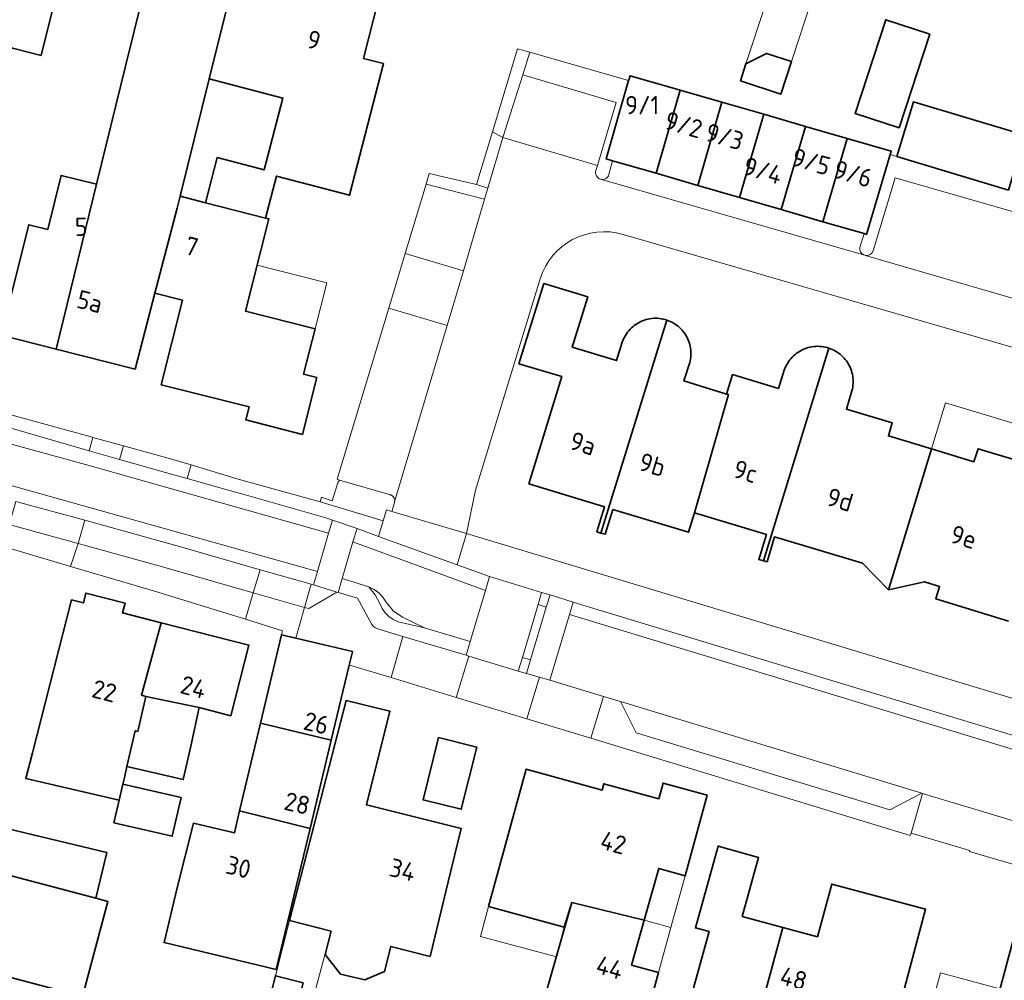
# Model space of a CAD drawing. Header units: metres. Extents: x 149984 to 156489, y 469398 to 478068.
# Tile 758 of 854: x 154388 to 154461, y 473515 to 473585. Entities that reach past the tile are written whole.
import ezdxf
from ezdxf.enums import TextEntityAlignment as Align

# ---------------------------------------------------------------- set-up
doc = ezdxf.new("R2010")
doc.units = ezdxf.units.M
doc.header["$LTSCALE"] = 0.75
for name, color, linetype, lineweight in [('B-WE-OG-BEBOUWING-GV', 6, 'Continuous', 35), ('B-WE-OG-BEBOUWING-T18', 1, 'Continuous', 18), ('B-WE-OG-BEBOUWING_LUIFEL-GV', 6, 'Continuous', 18), ('B-WE-OG-TERREIN_ERF-GV', 252, 'Continuous', 18), ('B-WE-VH-OPENVERHARDING_BETONSTRAATSTEEN-GV', 252, 'Continuous', 18), ('B-WE-VH-OPENVERHARDING_STRAATBAKSTEEN-GV', 252, 'Continuous', 18), ('B-WE-VH-OPENVERHARDING_TEGEL-GV', 252, 'Continuous', 18)]:
    doc.layers.add(name, color=color, linetype=linetype, lineweight=lineweight)
doc.styles.add('NLCS-ISO-M750-T18', font='NLCS-ISO.ttf', dxfattribs={"height": 1.35})

msp = doc.modelspace()

# ---------------------------------------------------------------- linework, layer by layer
at = {"layer": 'B-WE-OG-BEBOUWING-GV', "flags": 128}
for points in [[(154389.055, 473587.164), (154386.146, 473587.914), (154387.666, 473593.866), (154387.976, 473593.787), (154388.055, 473594.097), (154379.682, 473596.235), (154379.624, 473595.956), (154379.934, 473595.877), (154378.333, 473589.636), (154378.023, 473589.715), (154377.944, 473589.405), (154381.882, 473588.395), (154380.996, 473584.939), (154388.035, 473583.134), (154390.05, 473582.617), (154391.069, 473586.645)], [(154398.431, 473565.108), (154400.066, 473571.368), (154400.282, 473572.241), (154402.423, 473580.88), (154404.8, 473590.47), (154398.763, 473591.966), (154396.252, 473581.834), (154394.123, 473573.122), (154391.158, 473560.992), (154396.971, 473559.516)], [(154402.161, 473571.763), (154406.565, 473570.642), (154407.367, 473573.725), (154412.754, 473572.324), (154415.247, 473582.018), (154413.775, 473582.397), (154414.864, 473586.629), (154409.986, 473587.922), (154410.394, 473589.464), (154404.918, 473590.915), (154404.8, 473590.47), (154402.423, 473580.88), (154407.845, 473579.47), (154406.474, 473574.199), (154403.01, 473575.1)], [(154453.207, 473577.279), (154455.468, 473584.176), (154452.229, 473585.238), (154449.968, 473578.341)], [(154441.527, 473580.742), (154444.504, 473579.766), (154445.29, 473582.161), (154443.452, 473582.763), (154441.938, 473581.997)], [(154432.108, 473574.864), (154435.323, 473573.932), (154437.097, 473580.053), (154433.4, 473581.12), (154433.33, 473580.877), (154433.295, 473580.756), (154431.64, 473575)], [(154440.168, 473579.166), (154437.097, 473580.053), (154435.323, 473573.932), (154438.393, 473573.042)], [(154441.464, 473572.152), (154443.24, 473578.279), (154440.168, 473579.166), (154438.393, 473573.042)], [(154454.267, 473579.203), (154453.052, 473575.172), (154461.252, 473572.701), (154462.466, 473576.732)], [(154443.24, 473578.279), (154441.464, 473572.152), (154444.535, 473571.262), (154446.311, 473577.392)], [(154444.535, 473571.262), (154447.605, 473570.372), (154449.383, 473576.505), (154446.311, 473577.392)], [(154447.605, 473570.372), (154450.649, 473569.49), (154450.82, 473569.44), (154452.548, 473575.324), (154452.62, 473575.57), (154449.383, 473576.505)], [(154387.122, 473562.017), (154391.158, 473560.992), (154394.123, 473573.122), (154391.516, 473573.774), (154390.533, 473569.805), (154389.136, 473570.151)], [(154400.282, 473572.241), (154400.066, 473571.368), (154398.431, 473565.108), (154400.456, 473564.597), (154398.876, 473558.37), (154405.363, 473556.741), (154405.123, 473555.773), (154409.291, 473554.708), (154410.339, 473558.898), (154409.375, 473559.14), (154410.224, 473562.477), (154405.088, 473563.784), (154406.817, 473570.578), (154406.565, 473570.642), (154402.161, 473571.763)], [(154436.112, 473563.129), (154435.978, 473563.17), (154435.841, 473563.203), (154435.703, 473563.229), (154435.564, 473563.248), (154435.424, 473563.259), (154435.283, 473563.262), (154435.143, 473563.258), (154435.003, 473563.246), (154434.864, 473563.227), (154434.726, 473563.2), (154434.59, 473563.166), (154434.456, 473563.124), (154434.324, 473563.075), (154434.195, 473563.019), (154434.069, 473562.957), (154433.947, 473562.887), (154433.829, 473562.811), (154433.715, 473562.729), (154433.606, 473562.641), (154433.502, 473562.547), (154433.403, 473562.447), (154433.309, 473562.342), (154433.221, 473562.232), (154433.14, 473562.118), (154433.064, 473562), (154432.995, 473561.877), (154432.933, 473561.751), (154432.878, 473561.622), (154432.83, 473561.49), (154432.41, 473560.14), (154429.15, 473561.14), (154430.29, 473564.85), (154427.06, 473565.81), (154425.22, 473559.91), (154428.38, 473558.97), (154425.96, 473551.08), (154431.52, 473549.37), (154430.97, 473547.53), (154431.254, 473547.449)], [(154431.254, 473547.449), (154431.57, 473547.36), (154432.14, 473549.18), (154437.71, 473547.51), (154438.15, 473548.94), (154440.653, 473557.636), (154440.51, 473557.68), (154437.37, 473558.65), (154437.8, 473560), (154437.831, 473560.131), (154437.856, 473560.264), (154437.873, 473560.398), (154437.884, 473560.533), (154437.887, 473560.668), (154437.884, 473560.803), (154437.873, 473560.937), (154437.855, 473561.071), (154437.831, 473561.204), (154437.8, 473561.335), (154437.761, 473561.465), (154437.717, 473561.592), (154437.665, 473561.717), (154437.607, 473561.839), (154437.543, 473561.958), (154437.473, 473562.073), (154437.397, 473562.185), (154437.315, 473562.292), (154437.228, 473562.395), (154437.135, 473562.494), (154437.038, 473562.587), (154436.935, 473562.675), (154436.829, 473562.758), (154436.718, 473562.835), (154436.603, 473562.906), (154436.485, 473562.972), (154436.363, 473563.03), (154436.239, 473563.083), (154436.112, 473563.129)], [(154438.15, 473548.94), (154443.44, 473547.34), (154442.88, 473545.51), (154443.23, 473545.407), (154448.038, 473561.065), (154447.903, 473561.106), (154447.767, 473561.139), (154447.629, 473561.165), (154447.489, 473561.183), (154447.349, 473561.194), (154447.209, 473561.197), (154447.069, 473561.193), (154446.929, 473561.181), (154446.789, 473561.162), (154446.652, 473561.135), (154446.515, 473561.101), (154446.381, 473561.059), (154446.249, 473561.011), (154446.12, 473560.955), (154445.995, 473560.893), (154445.872, 473560.823), (154445.754, 473560.748), (154445.64, 473560.666), (154445.531, 473560.578), (154445.426, 473560.484), (154445.327, 473560.385), (154445.233, 473560.28), (154445.145, 473560.171), (154445.063, 473560.057), (154444.987, 473559.938), (154444.917, 473559.816), (154444.855, 473559.691), (154444.799, 473559.562), (154444.75, 473559.43), (154444.34, 473558.09), (154440.95, 473559.11), (154440.51, 473557.68), (154440.653, 473557.636)], [(154443.23, 473545.407), (154443.49, 473545.33), (154444.03, 473547.16), (154450.51, 473545.24), (154452.42, 473543.27), (154455.593, 473553.643), (154452.42, 473554.6), (154452.71, 473555.55), (154449.33, 473556.57), (154449.74, 473557.93), (154449.771, 473558.062), (154449.795, 473558.195), (154449.812, 473558.33), (154449.822, 473558.465), (154449.825, 473558.6), (154449.821, 473558.736), (154449.81, 473558.871), (154449.792, 473559.005), (154449.767, 473559.138), (154449.735, 473559.27), (154449.696, 473559.399), (154449.651, 473559.527), (154449.599, 473559.652), (154449.54, 473559.774), (154449.476, 473559.893), (154449.405, 473560.009), (154449.328, 473560.121), (154449.246, 473560.228), (154449.158, 473560.331), (154449.065, 473560.43), (154448.967, 473560.523), (154448.864, 473560.611), (154448.757, 473560.694), (154448.646, 473560.771), (154448.531, 473560.843), (154448.412, 473560.908), (154448.29, 473560.967), (154448.165, 473561.019), (154448.038, 473561.065)], [(154396.372, 473530.26), (154396.985, 473532.885), (154397.161, 473532.837), (154397.769, 473535.417), (154397.439, 473535.518), (154398.887, 473540.844), (154396.041, 473541.57), (154396.226, 473542.296), (154393.349, 473543.03), (154393.164, 473542.304), (154392.292, 473542.527), (154389.41, 473531.27), (154388.924, 473529.374), (154395.792, 473527.771), (154396.071, 473528.969), (154396.203, 473529.536)], [(154401.692, 473534.595), (154404.028, 473534), (154405.353, 473539.193), (154398.887, 473540.844), (154397.439, 473535.518), (154397.769, 473535.417)], [(154412.738, 473537.726), (154412.97, 473538.691), (154412.976, 473538.717), (154408.795, 473539.713), (154407.743, 473539.964), (154406.195, 473533.452), (154411.411, 473532.202)], [(154397.769, 473535.417), (154397.161, 473532.837), (154396.985, 473532.885), (154396.372, 473530.26), (154400.517, 473529.292), (154401.065, 473531.766), (154401.692, 473534.595)], [(154418.689, 473516.268), (154420.024, 473521.769), (154420.977, 473525.695), (154414, 473527.433), (154415.709, 473534.324), (154412.496, 473535.118), (154408.338, 473518.914), (154411.392, 473518.133), (154410.952, 473516.41), (154412.089, 473514.971), (154413.873, 473514.558), (154415.32, 473515.157), (154415.793, 473517.008)], [(154404.659, 473526.991), (154409.846, 473525.686), (154411.411, 473532.202), (154406.195, 473533.452)], [(154419.306, 473532.386), (154418.173, 473527.803), (154420.98, 473527.108), (154422.114, 473531.691)], [(154380.48, 473524.133), (154384.957, 473522.964), (154394.086, 473520.553), (154394.895, 473523.918), (154385.748, 473526.119), (154386.745, 473530.095), (154382.535, 473531.151), (154382.089, 473531.263), (154380.982, 473526.849), (154381.176, 473526.798), (154380.483, 473524.146)], [(154422.99, 473519.958), (154428.563, 473518.425), (154429.106, 473520.248), (154434.444, 473518.938), (154435.515, 473522.75), (154437.453, 473522.219), (154439.077, 473528.151), (154435.835, 473529.032), (154435.523, 473527.883), (154431.467, 473528.983), (154431.344, 473528.519), (154425.767, 473530.053)], [(154395.408, 473526.12), (154399.703, 473525.12), (154400.366, 473527.966), (154396.071, 473528.969), (154395.792, 473527.771)], [(154409.846, 473525.686), (154404.659, 473526.991), (154404.274, 473525.371), (154401.266, 473526.08), (154400.075, 473521.317), (154399.105, 473517.291), (154407.349, 473515.304)], [(154384.957, 473522.964), (154380.48, 473524.133), (154378.656, 473517.151), (154393.105, 473513.314), (154394.966, 473520.321), (154394.086, 473520.553)], [(154444.638, 473518.416), (154441.665, 473519.218), (154442.857, 473523.567), (154439.881, 473524.397), (154438.214, 473518.377), (154439.219, 473518.104), (154437.694, 473512.601), (154442.711, 473511.251)], [(154454.092, 473515.772), (154455.156, 473519.763), (154448.248, 473521.605), (154447.197, 473517.725), (154444.638, 473518.416), (154442.711, 473511.251), (154447.729, 473509.901), (154452.206, 473508.697)], [(154429.106, 473520.248), (154427.356, 473514.052), (154427.087, 473513.058), (154430.855, 473512.053), (154430.378, 473510.307), (154435.688, 473508.955), (154436.455, 473511.752), (154434.719, 473512.227), (154435.5, 473515.081), (154433.513, 473515.625), (154434.444, 473518.938)], [(154467.928, 473511.991), (154463.749, 473513.119), (154465.02, 473517.831), (154461.9, 473518.582), (154459.364, 473509.189), (154454.981, 473510.373), (154452.838, 473502.437), (154456.748, 473501.38), (154458.151, 473506.564), (154465.857, 473504.548)], [(154409.345, 473514.324), (154407.298, 473514.847), (154406.115, 473510.215), (154409.112, 473509.449), (154409.688, 473511.704), (154408.738, 473511.947)]]:
    msp.add_lwpolyline(points, close=True, dxfattribs=at)
msp.add_lwpolyline([(154462.4, 473552.63), (154459.02, 473553.65), (154458.72, 473552.7), (154455.593, 473553.643), (154452.42, 473543.27), (154455.09, 473543.85), (154456.194, 473543.513), (154455.913, 473542.592), (154461.255, 473540.96)], dxfattribs=at)
at = {"layer": 'B-WE-OG-BEBOUWING_LUIFEL-GV', "flags": 128}
for points in [[(154441.938, 473581.997), (154443.452, 473582.763), (154445.29, 473582.161), (154446.344, 473585.378), (154447.264, 473588.186), (154447.133, 473588.229), (154444.286, 473589.162), (154443.366, 473586.354)], [(154410.224, 473562.477), (154411.088, 473565.874), (154405.953, 473567.181), (154405.088, 473563.784)], [(154455.593, 473553.643), (154458.72, 473552.7), (154459.02, 473553.65), (154462.4, 473552.63), (154462.82, 473553.98), (154462.869, 473554.112), (154462.924, 473554.241), (154462.956, 473554.305), (154462.987, 473554.368), (154463.056, 473554.49), (154463.223, 473555.044), (154456.616, 473557.036)], [(154434.444, 473518.938), (154436.408, 473518.4), (154437.453, 473522.219), (154435.515, 473522.75)], [(154422.99, 473519.958), (154422.395, 473517.75), (154427.977, 473516.247), (154428.563, 473518.425)], [(154408.338, 473518.914), (154407.298, 473514.847), (154409.345, 473514.324), (154408.738, 473511.947), (154409.688, 473511.704), (154411.392, 473518.133)], [(154435.5, 473515.081), (154436.408, 473518.4), (154434.444, 473518.938), (154433.513, 473515.625)], [(154454.981, 473510.373), (154459.364, 473509.189), (154460.635, 473513.895), (154456.251, 473515.079)]]:
    msp.add_lwpolyline(points, close=True, dxfattribs=at)
at = {"layer": 'B-WE-OG-TERREIN_ERF-GV', "flags": 128}
for points in [[(154389.055, 473587.164), (154391.069, 473586.645), (154390.05, 473582.617), (154388.035, 473583.134), (154380.996, 473584.939), (154381.882, 473588.395), (154377.944, 473589.405), (154378.023, 473589.715), (154378.333, 473589.636), (154379.934, 473595.877), (154379.624, 473595.956), (154379.682, 473596.235), (154388.055, 473594.097), (154387.976, 473593.787), (154387.666, 473593.866), (154386.146, 473587.914)], [(154453.207, 473577.279), (154449.968, 473578.341), (154452.229, 473585.238), (154455.468, 473584.176)], [(154441.527, 473580.742), (154441.938, 473581.997), (154443.452, 473582.763), (154445.29, 473582.161), (154444.504, 473579.766)], [(154400.282, 473572.241), (154402.161, 473571.763), (154403.01, 473575.1), (154406.474, 473574.199), (154407.845, 473579.47), (154402.423, 473580.88)], [(154401.692, 473534.595), (154401.065, 473531.766), (154400.517, 473529.292), (154396.372, 473530.26), (154396.203, 473529.536), (154396.071, 473528.969), (154400.366, 473527.966), (154399.703, 473525.12), (154395.408, 473526.12), (154395.792, 473527.771), (154388.924, 473529.374), (154389.41, 473531.27), (154392.292, 473542.527), (154393.164, 473542.304), (154393.349, 473543.03), (154396.226, 473542.296), (154396.041, 473541.57), (154398.887, 473540.844), (154405.353, 473539.193), (154404.028, 473534)], [(154418.689, 473516.268), (154415.793, 473517.008), (154415.32, 473515.157), (154413.873, 473514.558), (154412.089, 473514.971), (154410.952, 473516.41), (154411.392, 473518.133), (154408.338, 473518.914), (154412.496, 473535.118), (154415.709, 473534.324), (154414, 473527.433), (154420.977, 473525.695), (154420.024, 473521.769)], [(154419.306, 473532.386), (154422.114, 473531.691), (154420.98, 473527.108), (154418.173, 473527.803)], [(154422.99, 473519.958), (154425.767, 473530.053), (154431.344, 473528.519), (154431.467, 473528.983), (154435.523, 473527.883), (154435.835, 473529.032), (154439.077, 473528.151), (154437.453, 473522.219), (154435.515, 473522.75), (154434.444, 473518.938), (154433.513, 473515.625), (154435.5, 473515.081), (154434.719, 473512.227), (154436.455, 473511.752), (154435.688, 473508.955), (154430.378, 473510.307), (154430.855, 473512.053), (154427.087, 473513.058), (154427.356, 473514.052), (154429.106, 473520.248), (154428.563, 473518.425)], [(154442.711, 473511.251), (154437.694, 473512.601), (154439.219, 473518.104), (154438.214, 473518.377), (154439.881, 473524.397), (154442.857, 473523.567), (154441.665, 473519.218), (154444.638, 473518.416), (154447.197, 473517.725), (154448.248, 473521.605), (154455.156, 473519.763), (154454.092, 473515.772), (154452.206, 473508.697), (154447.729, 473509.901)], [(154465.857, 473504.548), (154458.151, 473506.564), (154456.748, 473501.38), (154452.838, 473502.437), (154454.981, 473510.373), (154459.364, 473509.189), (154461.9, 473518.582), (154465.02, 473517.831), (154463.749, 473513.119), (154467.928, 473511.991), (154470.611, 473511.267), (154471.665, 473515.178), (154474.946, 473514.363), (154474.172, 473511.465), (154473.37, 473511.677), (154473.093, 473510.633), (154473.238, 473510.596), (154471.26, 473503.134)], [(154407.298, 473514.847), (154409.345, 473514.324), (154408.738, 473511.947), (154409.688, 473511.704), (154409.112, 473509.449), (154406.115, 473510.215)]]:
    msp.add_lwpolyline(points, close=True, dxfattribs=at)
for points in [[(154414.864, 473586.629), (154413.775, 473582.397), (154415.247, 473582.018), (154412.754, 473572.324), (154407.367, 473573.725), (154406.565, 473570.642), (154406.817, 473570.578), (154405.088, 473563.784), (154410.224, 473562.477), (154409.375, 473559.14), (154410.339, 473558.898), (154409.291, 473554.708), (154405.123, 473555.773), (154405.363, 473556.741), (154398.876, 473558.37), (154400.456, 473564.597), (154398.431, 473565.108), (154396.971, 473559.516), (154391.158, 473560.992), (154387.122, 473562.017), (154389.136, 473570.151), (154390.533, 473569.805), (154391.516, 473573.774), (154394.123, 473573.122), (154396.252, 473581.834), (154398.763, 473591.966)], [(154384.766, 473556.992), (154393.727, 473554.526), (154393.868, 473554.487), (154396.111, 473553.87), (154399.566, 473552.919), (154401.094, 473552.459), (154404.378, 473551.469), (154410.6, 473549.733), (154410.681, 473550.078), (154411.466, 473549.819), (154411.894, 473551.133), (154412.011, 473551.342), (154411.849, 473551.412), (154415.637, 473564.009), (154416.848, 473568.036), (154418.384, 473573.144), (154418.62, 473573.928), (154422.092, 473573.098), (154423.271, 473576.993), (154425.121, 473583.106), (154426.02, 473582.848), (154433.295, 473580.756), (154433.33, 473580.877), (154433.4, 473581.12), (154437.097, 473580.053), (154440.168, 473579.166), (154443.24, 473578.279), (154446.311, 473577.392), (154449.383, 473576.505), (154452.62, 473575.57), (154452.548, 473575.324), (154453.052, 473575.172), (154454.267, 473579.203), (154462.466, 473576.732)], [(154492.13, 473526.015), (154496.894, 473542.069), (154491.04, 473553.04), (154489.96, 473553), (154488.96, 473553.18), (154432.9, 473569.43)], [(154426.79, 473566.17), (154422.037, 473550.613), (154421.365, 473547.402), (154461.497, 473535.294), (154492.13, 473526.015)], [(154461.255, 473540.96), (154455.913, 473542.592), (154456.194, 473543.513), (154455.09, 473543.85), (154452.42, 473543.27), (154450.51, 473545.24), (154444.03, 473547.16), (154443.49, 473545.33), (154443.23, 473545.407), (154442.88, 473545.51), (154443.44, 473547.34), (154438.15, 473548.94), (154437.71, 473547.51), (154432.14, 473549.18), (154431.57, 473547.36), (154431.254, 473547.449), (154430.97, 473547.53), (154431.52, 473549.37), (154425.96, 473551.08), (154428.38, 473558.97), (154425.22, 473559.91), (154427.06, 473565.81), (154430.29, 473564.85), (154429.15, 473561.14), (154432.41, 473560.14), (154432.83, 473561.49), (154432.878, 473561.622), (154432.933, 473561.751), (154432.995, 473561.877), (154433.064, 473562), (154433.14, 473562.118), (154433.221, 473562.232), (154433.309, 473562.342), (154433.403, 473562.447), (154433.502, 473562.547), (154433.606, 473562.641), (154433.715, 473562.729), (154433.829, 473562.811), (154433.947, 473562.887), (154434.069, 473562.957), (154434.195, 473563.019), (154434.324, 473563.075), (154434.456, 473563.124), (154434.59, 473563.166), (154434.726, 473563.2), (154434.864, 473563.227), (154435.003, 473563.246), (154435.143, 473563.258), (154435.283, 473563.262), (154435.424, 473563.259), (154435.564, 473563.248), (154435.703, 473563.229), (154435.841, 473563.203), (154435.978, 473563.17), (154436.112, 473563.129), (154436.239, 473563.083), (154436.363, 473563.03), (154436.485, 473562.972), (154436.603, 473562.906), (154436.718, 473562.835), (154436.829, 473562.758), (154436.935, 473562.675), (154437.038, 473562.587), (154437.135, 473562.494), (154437.228, 473562.395), (154437.315, 473562.292), (154437.397, 473562.185), (154437.473, 473562.073), (154437.543, 473561.958), (154437.607, 473561.839), (154437.665, 473561.717), (154437.717, 473561.592), (154437.761, 473561.465), (154437.8, 473561.335), (154437.831, 473561.204), (154437.855, 473561.071), (154437.873, 473560.937), (154437.884, 473560.803), (154437.887, 473560.668), (154437.884, 473560.533), (154437.873, 473560.398), (154437.856, 473560.264), (154437.831, 473560.131), (154437.8, 473560), (154437.37, 473558.65), (154440.51, 473557.68), (154440.95, 473559.11), (154444.34, 473558.09), (154444.75, 473559.43), (154444.799, 473559.562), (154444.855, 473559.691), (154444.917, 473559.816), (154444.987, 473559.938), (154445.063, 473560.057), (154445.145, 473560.171), (154445.233, 473560.28), (154445.327, 473560.385), (154445.426, 473560.484), (154445.531, 473560.578), (154445.64, 473560.666), (154445.754, 473560.748), (154445.872, 473560.823), (154445.995, 473560.893), (154446.12, 473560.955), (154446.249, 473561.011), (154446.381, 473561.059), (154446.515, 473561.101), (154446.652, 473561.135), (154446.789, 473561.162), (154446.929, 473561.181), (154447.069, 473561.193), (154447.209, 473561.197), (154447.349, 473561.194), (154447.489, 473561.183), (154447.629, 473561.165), (154447.767, 473561.139), (154447.903, 473561.106), (154448.038, 473561.065), (154448.165, 473561.019), (154448.29, 473560.967), (154448.412, 473560.908), (154448.531, 473560.843), (154448.646, 473560.771), (154448.757, 473560.694), (154448.864, 473560.611), (154448.967, 473560.523), (154449.065, 473560.43), (154449.158, 473560.331), (154449.246, 473560.228), (154449.328, 473560.121), (154449.405, 473560.009), (154449.476, 473559.893), (154449.54, 473559.774), (154449.599, 473559.652), (154449.651, 473559.527), (154449.696, 473559.399), (154449.735, 473559.27), (154449.767, 473559.138), (154449.792, 473559.005), (154449.81, 473558.871), (154449.821, 473558.736), (154449.825, 473558.6), (154449.822, 473558.465), (154449.812, 473558.33), (154449.795, 473558.195), (154449.771, 473558.062), (154449.74, 473557.93), (154449.33, 473556.57), (154452.71, 473555.55), (154452.42, 473554.6), (154455.593, 473553.643), (154458.72, 473552.7), (154459.02, 473553.65), (154462.4, 473552.63)], [(154463.824, 473522.399), (154458.402, 473524.011), (154458.423, 473524.081), (154454.086, 473525.358), (154454.03, 473525.172), (154441.15, 473529.103), (154430.528, 473532.348), (154425.805, 473533.778), (154423.202, 473534.557), (154420.596, 473535.336), (154415.817, 473536.804), (154412.747, 473537.723), (154412.738, 473537.726), (154411.411, 473532.202), (154409.846, 473525.686), (154407.349, 473515.304), (154399.105, 473517.291), (154400.075, 473521.317), (154401.266, 473526.08), (154404.274, 473525.371), (154404.659, 473526.991), (154406.195, 473533.452), (154407.743, 473539.964), (154407.816, 473540.251), (154405.085, 473541.109), (154398.33, 473543.194), (154392.223, 473544.972), (154391.885, 473545.07), (154387.777, 473546.308)], [(154385.748, 473526.119), (154394.895, 473523.918), (154394.086, 473520.553), (154394.966, 473520.321), (154393.105, 473513.314), (154378.656, 473517.151)]]:
    msp.add_lwpolyline(points, dxfattribs=at)
at = {"layer": 'B-WE-OG-TERREIN_ERF-GV'}
msp.add_lwpolyline([(154432.9, 473569.43, 0.409819), (154426.79, 473566.17)], format="xyb", dxfattribs=at)
at = {"layer": 'B-WE-VH-OPENVERHARDING_BETONSTRAATSTEEN-GV', "flags": 128}
for points in [[(154431.85, 473573.84), (154432.108, 473574.864), (154431.64, 473575), (154433.295, 473580.756), (154426.02, 473582.848), (154425.5, 473581.19), (154432.37, 473579.14), (154431, 473574.513), (154430.89, 473574.14)], [(154430.89, 473574.14), (154431, 473574.513), (154424.05, 473576.57), (154422.943, 473572.845), (154422.699, 473572.026), (154421.134, 473566.762), (154419.936, 473562.731), (154416.076, 473549.749)], [(154461.252, 473572.701), (154453.052, 473575.172), (154452.548, 473575.324), (154450.82, 473569.44), (154450.649, 473569.49), (154450.32, 473568.48)], [(154447.605, 473570.372), (154444.535, 473571.262), (154441.464, 473572.152), (154438.393, 473573.042), (154435.323, 473573.932), (154432.108, 473574.864), (154431.85, 473573.84)], [(154466.274, 473563.374), (154450.734, 473567.88), (154450.678, 473567.896), (154450.597, 473567.919), (154431.232, 473573.497), (154431.23, 473573.498), (154431.228, 473573.498)], [(154431.228, 473573.498), (154431.23, 473573.498), (154431.232, 473573.497)], [(154431.232, 473573.497), (154450.597, 473567.919)], [(154450.734, 473567.88), (154466.274, 473563.374), (154466.185, 473563.428), (154466.124, 473563.474), (154466.072, 473563.524), (154466.016, 473563.605), (154465.984, 473563.681), (154465.967, 473563.762), (154465.964, 473563.829), (154465.964, 473563.902), (154465.98, 473563.98), (154467.629, 473569.383), (154452.913, 473573.595), (154451.3, 473568.22)], [(154451.3, 473568.22), (154452.913, 473573.595), (154467.629, 473569.383)], [(154450.32, 473568.48), (154450.649, 473569.49), (154447.605, 473570.372)], [(154432.9, 473569.43), (154488.96, 473553.18)], [(154450.597, 473567.919), (154450.678, 473567.896), (154450.734, 473567.88)], [(154416.076, 473549.749), (154416.054, 473549.675), (154415.865, 473549.045), (154421.365, 473547.402), (154422.037, 473550.613), (154426.79, 473566.17)], [(154416.076, 473549.749), (154419.936, 473562.731), (154415.637, 473564.009), (154411.849, 473551.412), (154412.011, 473551.342)], [(154371.655, 473558.441), (154393.315, 473552.483), (154411.208, 473547.437), (154411.494, 473548.404), (154411.001, 473548.577), (154405.007, 473550.29), (154404.101, 473550.529), (154400.811, 473551.463), (154399.216, 473551.916), (154395.829, 473552.867), (154393.582, 473553.498), (154384.255, 473556.194)], [(154388.198, 473549.777), (154393.279, 473548.392), (154400.399, 473546.397), (154406.171, 473544.748), (154409.935, 473543.676), (154410.107, 473543.632), (154410.395, 473544.619), (154382.564, 473552.418)], [(154412.011, 473551.342), (154415.759, 473550.254)], [(154416.667, 473539.836), (154421.33, 473538.444), (154421.635, 473539.463), (154418.274, 473540.463), (154416.333, 473540.922), (154415.973, 473541.075), (154415.648, 473541.294), (154415.371, 473541.571), (154415.151, 473541.894), (154414.996, 473542.254), (154414.644, 473542.906), (154414.174, 473543.479), (154412.22, 473544.092), (154411.913, 473543.07), (154413.341, 473542.663), (154414.389, 473540.703)], [(154414.907, 473540.37), (154416.667, 473539.836)]]:
    msp.add_lwpolyline(points, dxfattribs=at)
for points in [[(154431, 473574.513), (154432.37, 473579.14), (154425.5, 473581.19), (154424.05, 473576.57)], [(154422.092, 473573.098), (154422.943, 473572.845), (154424.05, 473576.57), (154423.271, 473576.993)], [(154422.699, 473572.026), (154418.384, 473573.144), (154416.848, 473568.036), (154421.134, 473566.762)], [(154416.848, 473568.036), (154415.637, 473564.009), (154419.936, 473562.731), (154421.134, 473566.762)], [(154384.495, 473557.066), (154384.255, 473556.194), (154393.582, 473553.498), (154393.868, 473554.487), (154393.727, 473554.526), (154384.766, 473556.992)], [(154399.566, 473552.919), (154396.111, 473553.87), (154395.829, 473552.867), (154399.216, 473551.916), (154400.811, 473551.463), (154401.094, 473552.459)], [(154392.769, 473546.673), (154393.279, 473548.392), (154388.198, 473549.777), (154387.707, 473548.055), (154387.865, 473548.028)], [(154414.898, 473547.203), (154420.676, 473545.118), (154421.365, 473547.402), (154415.865, 473549.045), (154415.482, 473549.159), (154415.24, 473548.348)], [(154392.223, 473544.972), (154392.769, 473546.673), (154387.865, 473548.028), (154387.411, 473546.417), (154387.777, 473546.308), (154391.885, 473545.07)], [(154393.279, 473548.392), (154392.769, 473546.673), (154398.978, 473544.954), (154405.656, 473543.047), (154406.171, 473544.748), (154400.399, 473546.397)], [(154410.107, 473543.632), (154411.808, 473543.099), (154411.913, 473543.07), (154412.22, 473544.092), (154413.004, 473546.81), (154413.321, 473547.772), (154411.494, 473548.404), (154411.208, 473547.437), (154410.395, 473544.619)], [(154423.057, 473544.259), (154420.676, 473545.118), (154414.898, 473547.203), (154413.321, 473547.772), (154413.004, 473546.81), (154422.762, 473543.221)], [(154414.174, 473543.479), (154414.568, 473543.298), (154414.92, 473543.045), (154415.216, 473542.729), (154415.446, 473542.361), (154415.956, 473541.708), (154416.645, 473541.246), (154418.274, 473540.463), (154421.635, 473539.463), (154422.762, 473543.221), (154413.004, 473546.81), (154412.22, 473544.092)], [(154409.44, 473541.972), (154409.935, 473543.676), (154406.171, 473544.748), (154405.656, 473543.047)], [(154426.63, 473542.176), (154426.897, 473543.082), (154423.057, 473544.259), (154422.762, 473543.221), (154421.635, 473539.463), (154421.33, 473538.444), (154421.53, 473538.384), (154425.179, 473537.275), (154425.474, 473538.283), (154425.477, 473538.295)], [(154409.44, 473541.972), (154409.756, 473541.89), (154411.808, 473543.099), (154410.107, 473543.632), (154409.935, 473543.676)], [(154414.568, 473543.298), (154414.174, 473543.479), (154414.644, 473542.906), (154414.996, 473542.254), (154415.151, 473541.894), (154415.371, 473541.571), (154415.648, 473541.294), (154415.973, 473541.075), (154416.333, 473540.922), (154418.274, 473540.463), (154416.645, 473541.246), (154415.956, 473541.708), (154415.446, 473542.361), (154415.216, 473542.729), (154414.92, 473543.045)], [(154407.743, 473539.964), (154408.795, 473539.713), (154409.44, 473541.972), (154405.656, 473543.047), (154405.085, 473541.109), (154407.816, 473540.251)], [(154426.734, 473536.839), (154427.507, 473536.607), (154428.944, 473541.438), (154429.22, 473542.35), (154427.526, 473542.891), (154427.239, 473541.99), (154426.082, 473538.104), (154425.771, 473537.096)], [(154426.897, 473543.082), (154426.63, 473542.176), (154427.239, 473541.99), (154427.526, 473542.891)], [(154427.239, 473541.99), (154426.63, 473542.176), (154425.477, 473538.295), (154426.082, 473538.104)], [(154459.343, 473532.203), (154492.95, 473522.093), (154493.241, 473523.046), (154488.298, 473524.514), (154459.6, 473533.156), (154430.481, 473541.956), (154429.22, 473542.35), (154428.944, 473541.438)], [(154420.596, 473535.336), (154421.53, 473538.384), (154421.33, 473538.444), (154416.667, 473539.836), (154415.817, 473536.804)], [(154426.082, 473538.104), (154425.477, 473538.295), (154425.474, 473538.283), (154425.179, 473537.275), (154425.771, 473537.096)], [(154425.805, 473533.778), (154430.528, 473532.348), (154431.451, 473535.404), (154427.507, 473536.607), (154426.734, 473536.839)], [(154458.402, 473524.011), (154463.824, 473522.399), (154464.768, 473525.308), (154458.863, 473527.101), (154455.804, 473528.012), (154454.932, 473528.278), (154454.086, 473525.358), (154458.423, 473524.081)]]:
    msp.add_lwpolyline(points, close=True, dxfattribs=at)
at = {"layer": 'B-WE-VH-OPENVERHARDING_BETONSTRAATSTEEN-GV'}
for points in [[(154431.228, 473573.498, -0.426627), (154430.89, 473574.14)], [(154430.89, 473574.14, 0.426627), (154431.228, 473573.498)], [(154431.85, 473573.84, -0.412945), (154431.232, 473573.497)], [(154431.232, 473573.497, 0.412945), (154431.85, 473573.84)], [(154426.79, 473566.17, -0.409819), (154432.9, 473569.43)], [(154450.597, 473567.919, -0.326658), (154450.32, 473568.48)], [(154450.32, 473568.48, 0.326658), (154450.597, 473567.919)], [(154451.3, 473568.22, -0.357403), (154450.734, 473567.88)], [(154450.734, 473567.88, 0.357403), (154451.3, 473568.22)], [(154415.759, 473550.254, -0.077207), (154415.84, 473550.224)], [(154415.84, 473550.224, -0.344859), (154416.076, 473549.749)], [(154414.389, 473540.703, 0.160796), (154414.907, 473540.37)]]:
    msp.add_lwpolyline(points, format="xyb", dxfattribs=at)
at = {"layer": 'B-WE-VH-OPENVERHARDING_STRAATBAKSTEEN-GV', "flags": 128}
for points in [[(154326.178, 473570.018), (154325.145, 473565.441), (154331.089, 473563.996), (154342.542, 473561.197), (154350.74, 473559.145), (154353.504, 473559.223), (154354.578, 473559.531), (154355.201, 473559.752), (154355.364, 473559.771), (154355.481, 473559.746), (154355.645, 473559.659), (154355.779, 473559.628), (154382.564, 473552.418), (154410.395, 473544.619), (154411.208, 473547.437), (154393.315, 473552.483), (154371.655, 473558.441), (154363.761, 473560.565), (154352.807, 473563.48), (154344.209, 473565.622), (154331.977, 473568.618)], [(154427.507, 473536.607), (154431.451, 473535.404), (154432.691, 473535.056), (154454.874, 473528.295), (154454.932, 473528.278), (154455.804, 473528.012), (154458.863, 473527.101), (154464.768, 473525.308), (154472.68, 473522.945), (154472.839, 473522.882), (154477.751, 473521.4), (154491.423, 473517.289), (154492.95, 473522.093), (154459.343, 473532.203), (154428.944, 473541.438)], [(154452.533, 473527.073), (154454.874, 473528.295), (154432.691, 473535.056), (154433.85, 473532.741)]]:
    msp.add_lwpolyline(points, close=True, dxfattribs=at)
at = {"layer": 'B-WE-VH-OPENVERHARDING_TEGEL-GV', "flags": 128}
for points in [[(154426.02, 473582.848), (154425.121, 473583.106), (154423.271, 473576.993), (154424.05, 473576.57), (154425.5, 473581.19)], [(154418.384, 473573.144), (154422.699, 473572.026), (154422.943, 473572.845), (154422.092, 473573.098), (154418.62, 473573.928)], [(154393.868, 473554.487), (154393.582, 473553.498), (154395.829, 473552.867), (154396.111, 473553.87)], [(154414.898, 473547.203), (154415.24, 473548.348), (154410.6, 473549.733), (154404.378, 473551.469), (154401.094, 473552.459), (154400.811, 473551.463), (154404.101, 473550.529), (154405.007, 473550.29), (154411.001, 473548.577), (154411.494, 473548.404), (154413.321, 473547.772)], [(154405.656, 473543.047), (154398.978, 473544.954), (154392.769, 473546.673), (154392.223, 473544.972), (154398.33, 473543.194), (154405.085, 473541.109)], [(154425.805, 473533.778), (154426.734, 473536.839), (154425.771, 473537.096), (154425.179, 473537.275), (154421.53, 473538.384), (154420.596, 473535.336), (154423.202, 473534.557)], [(154454.03, 473525.172), (154454.086, 473525.358), (154454.932, 473528.278), (154454.874, 473528.295), (154452.533, 473527.073), (154433.85, 473532.741), (154432.691, 473535.056), (154431.451, 473535.404), (154430.528, 473532.348), (154441.15, 473529.103)]]:
    msp.add_lwpolyline(points, close=True, dxfattribs=at)
for points in [[(154415.759, 473550.254), (154412.011, 473551.342), (154411.894, 473551.133), (154411.466, 473549.819), (154410.681, 473550.078), (154410.6, 473549.733), (154415.24, 473548.348)], [(154415.24, 473548.348), (154415.482, 473549.159), (154415.865, 473549.045), (154416.054, 473549.675), (154416.076, 473549.749)], [(154509.981, 473520.879), (154503.541, 473522.756), (154496.864, 473524.724), (154493.721, 473525.65), (154492.13, 473526.015), (154461.497, 473535.294), (154421.365, 473547.402), (154420.676, 473545.118)], [(154420.676, 473545.118), (154423.057, 473544.259), (154426.897, 473543.082), (154427.526, 473542.891), (154429.22, 473542.35), (154430.481, 473541.956), (154459.6, 473533.156), (154488.298, 473524.514), (154493.241, 473523.046), (154495.267, 473522.45), (154499.163, 473521.283), (154504.739, 473519.632)], [(154414.389, 473540.703), (154413.341, 473542.663), (154411.913, 473543.07), (154411.808, 473543.099), (154409.756, 473541.89), (154409.44, 473541.972), (154408.795, 473539.713), (154412.976, 473538.717), (154412.97, 473538.691)], [(154412.97, 473538.691), (154412.738, 473537.726), (154412.747, 473537.723), (154415.817, 473536.804), (154416.667, 473539.836), (154414.907, 473540.37)]]:
    msp.add_lwpolyline(points, dxfattribs=at)
at = {"layer": 'B-WE-VH-OPENVERHARDING_TEGEL-GV'}
for points in [[(154415.84, 473550.224, 0.077207), (154415.759, 473550.254)], [(154416.076, 473549.749, 0.344859), (154415.84, 473550.224)], [(154414.907, 473540.37, -0.160796), (154414.389, 473540.703)]]:
    msp.add_lwpolyline(points, format="xyb", dxfattribs=at)

# ---------------------------------------------------------------- texts
at = {"layer": 'B-WE-OG-BEBOUWING-T18', "style": 'NLCS-ISO-M750-T18'}
for s, rotation, p in [('9', 345.2, (154410.129, 473583.746)), ('9/2', 343.9, (154437.345, 473577.51)), ('9/3', 343.9, (154440.363, 473576.636)), ('9/4', 344, (154443.181, 473574.132)), ('9/5', 343.9, (154446.741, 473574.787)), ('9/6', 343.9, (154449.821, 473573.895)), ('7', 345.9, (154401.139, 473568.55)), ('5a', 345.8, (154393.632, 473564.491)), ('9a', 343, (154429.936, 473554.042)), ('9b', 343.4, (154435.045, 473552.485)), ('9c', 343.2, (154441.903, 473551.984)), ('9d', 343.5, (154448.86, 473549.901)), ('9e', 343.1, (154457.964, 473547.155)), ('22', 345.7, (154394.704, 473535.82)), ('24', 345.7, (154401.262, 473536.109)), ('26', 346.7, (154410.306, 473533.452)), ('28', 346.7, (154408.903, 473527.548)), ('42', 344.9, (154432.175, 473524.646)), ('30', 346, (154404.583, 473522.854)), ('34', 346, (154416.663, 473522.647)), ('44', 344.3, (154431.91, 473515.46)), ('48', 345, (154445.446, 473514.657))]:
    msp.add_text(s, height=1.35, rotation=rotation, dxfattribs=at).set_placement(p, align=Align.MIDDLE)
for s, p in [('9/1', (154434.296, 473578.952)), ('5', (154393, 473570))]:
    msp.add_text(s, height=1.35, dxfattribs=at).set_placement(p, align=Align.MIDDLE)

doc.saveas('drawing.dxf')
